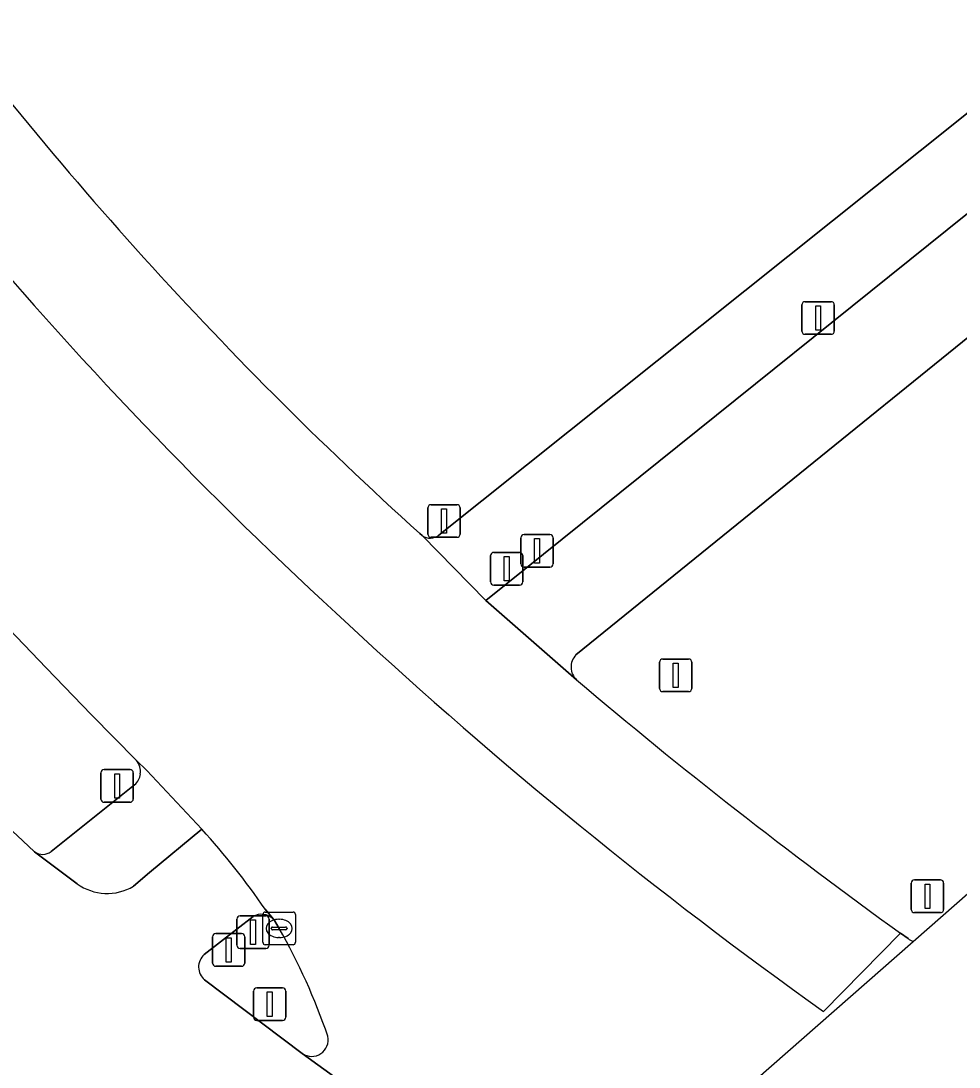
# Model space of a CAD drawing. Extents: x 159352 to 160617, y 385888 to 387323.
# Drawn here: x 160570.03 to 160598.79, y 386484.07 to 386516.12 of the extents above; entities that cross this region are included whole.
import ezdxf

# ---------------------------------------------------------------- set-up
doc = ezdxf.new("R2010")
doc.units = 0
for name, color, linetype in [('IMGEO_Berm_groen', 7, 'Continuous'), ('IMGEO_Drukknoppaal', 7, 'Continuous'), ('IMGEO_Fietspad_gesloten', 7, 'Continuous'), ('IMGEO_Groenvoorziening', 7, 'Continuous'), ('IMGEO_Kolk', 7, 'Continuous'), ('IMGEO_Lichtmast', 7, 'Continuous'), ('IMGEO_OVBaan_gesloten', 7, 'Continuous'), ('IMGEO_Portaal', 7, 'Continuous'), ('IMGEO_Rijbaan_regionaal_gesloten', 7, 'Continuous'), ('IMGEO_Verkeerseiland_gesloten', 7, 'Continuous'), ('IMGEO_Verkeerseiland_groen', 7, 'Continuous'), ('IMGEO_Verkeersregelinstallatiepaal', 7, 'Continuous'), ('IMGEO_Voetpad_open', 7, 'Continuous')]:
    doc.layers.add(name, color=color, linetype=linetype)

msp = doc.modelspace()

# ---------------------------------------------------------------- linework, layer by layer
at = {"layer": 'IMGEO_Berm_groen'}
for points in [[(160573.577, 386493.465), (160572.2, 386494.858), (160570.807, 386496.295), (160569.454, 386497.72)], [(160570.961, 386490.674), (160573.515, 386492.718)], [(160569.05, 386491.948), (160569.916, 386491.163), (160570.451, 386490.661)]]:
    msp.add_lwpolyline(points, dxfattribs=at)
for centre, radius, start, end in [((160573.114, 386493.11), 0.583, 353.9668, 37.4505), ((160573.24, 386493.081), 0.456, 307.2015, 355.9908), ((160570.697, 386491.015), 0.431, 235.212, 307.7083)]:
    msp.add_arc(centre, radius, start, end, dxfattribs=at)
at = {"layer": 'IMGEO_Drukknoppaal'}
for p, q in [((160585.457, 386500.384), (160586.247, 386500.384)), ((160586.247, 386500.384), (160585.457, 386500.384)), ((160585.357, 386499.484), (160585.357, 386500.284)), ((160585.357, 386500.284), (160585.357, 386499.484)), ((160586.347, 386500.284), (160586.347, 386499.484)), ((160586.347, 386499.484), (160586.347, 386500.284)), ((160586.247, 386499.384), (160585.457, 386499.384)), ((160585.457, 386499.384), (160586.247, 386499.384)), ((160575.906, 386487.255), (160575.906, 386488.055)), ((160575.906, 386488.055), (160575.906, 386487.255)), ((160576.006, 386488.155), (160576.796, 386488.155)), ((160576.796, 386488.155), (160576.006, 386488.155)), ((160576.896, 386488.055), (160576.896, 386487.255)), ((160576.896, 386487.255), (160576.896, 386488.055)), ((160576.796, 386487.155), (160576.006, 386487.155)), ((160576.006, 386487.155), (160576.796, 386487.155))]:
    msp.add_line(p, q, dxfattribs=at)
for points in [[(160585.777, 386500.259), (160585.927, 386500.259), (160585.927, 386499.509), (160585.777, 386499.509), (160585.777, 386500.259)], [(160576.326, 386488.03), (160576.476, 386488.03), (160576.476, 386487.28), (160576.326, 386487.28), (160576.326, 386488.03)]]:
    msp.add_lwpolyline(points, dxfattribs=at)
for centre, start, end in [((160585.457, 386500.284), 90, 180), ((160585.457, 386500.284), 90, 180), ((160586.247, 386500.284), 0, 90), ((160586.247, 386500.284), 360, 90), ((160585.457, 386499.484), 180, 270), ((160585.457, 386499.484), 180, 270), ((160586.247, 386499.484), 270, 0), ((160586.247, 386499.484), 270, 0), ((160576.006, 386488.055), 90, 180), ((160576.006, 386488.055), 90, 180), ((160576.796, 386488.055), 0, 90), ((160576.796, 386488.055), 360, 90), ((160576.006, 386487.255), 180, 270), ((160576.006, 386487.255), 180, 270), ((160576.796, 386487.255), 270, 0), ((160576.796, 386487.255), 270, 0)]:
    msp.add_arc(centre, 0.1, start, end, dxfattribs=at)
at = {"layer": 'IMGEO_Fietspad_gesloten'}
for points in [[(160606.546, 386512.019), (160606.03, 386512.418), (160603.789, 386514.039), (160603.157, 386513.523), (160584.281, 386498.359), (160587.066, 386495.929)], [(160587.047, 386496.694), (160605.975, 386512.014)], [(160571.754, 386489.684), (160570.451, 386490.661), (160569.916, 386491.163), (160569.05, 386491.948), (160566.915, 386489.663)], [(160575.581, 386491.352), (160573.973, 386490.027), (160573.488, 386489.609)], [(160577.765, 386488.605), (160577.524, 386488.902)], [(160575.655, 386487.511), (160577.148, 386488.677)], [(160584.37, 386476.501), (160586.777, 386478.612), (160578.658, 386484.483), (160575.665, 386486.744)]]:
    msp.add_lwpolyline(points, dxfattribs=at)
for centre, radius, start, end in [((160587.429, 386496.321), 0.534, 135.6832, 227.1623), ((160558.84, 386476.08), 22.66, 34.4602, 42.3729), ((160572.678, 386490.973), 1.586, 234.3586, 300.6881), ((160577.409, 386488.237), 0.511, 45.9479, 120.7402), ((160575.976, 386487.132), 0.497, 130.2429, 231.2511)]:
    msp.add_arc(centre, radius, start, end, dxfattribs=at)
at = {"layer": 'IMGEO_Groenvoorziening'}
for points in [[(160582.842, 386500.364), (160598.916, 386513.19), (160601.155, 386515), (160601.352, 386515.19)], [(160582.258, 386500.417), (160582.334, 386500.35)]]:
    msp.add_lwpolyline(points, dxfattribs=at)
for centre, radius, start, end in [((160661.786, 386588.475), 118.655, 215.99562, 227.91381), ((160582.578, 386500.705), 0.431, 235.4179, 307.7393)]:
    msp.add_arc(centre, radius, start, end, dxfattribs=at)
at = {"layer": 'IMGEO_Kolk'}
for p, q in [((160577.448, 386487.889), (160577.448, 386488.741)), ((160577.523, 386488.815), (160578.375, 386488.815)), ((160577.936, 386488.595), (160577.961, 386488.595)), ((160578.449, 386488.741), (160578.449, 386487.889)), ((160577.707, 386488.309), (160577.707, 386488.321)), ((160578.145, 386488.272), (160577.747, 386488.272)), ((160577.75, 386488.358), (160578.148, 386488.358)), ((160578.191, 386488.321), (160578.191, 386488.309)), ((160577.959, 386488.035), (160577.934, 386488.035)), ((160578.375, 386487.815), (160577.523, 386487.815))]:
    msp.add_line(p, q, dxfattribs=at)
for points in [[(160577.448, 386487.889), (160577.448, 386488.741)], [(160577.523, 386488.815), (160578.375, 386488.815)], [(160578.449, 386488.741), (160578.449, 386487.889)], [(160578.375, 386487.815), (160577.523, 386487.815)]]:
    msp.add_lwpolyline(points, dxfattribs=at)
for centre, radius, start, end in [((160577.525, 386488.739), 0.0765, 91.552, 178.448), ((160577.525, 386488.739), 0.0765, 91.552, 178.448), ((160578.373, 386488.739), 0.0765, 1.552, 88.448), ((160578.373, 386488.739), 0.0765, 1.552, 88.448), ((160577.747, 386488.318), 0.0403, 85.8775, 175.7526), ((160577.744, 386488.308), 0.0366, 178.938, 274.7102), ((160578.148, 386488.315), 0.043, 264.8664, 352.4533), ((160578.152, 386488.32), 0.0386, 1.7309, 96.639), ((160577.525, 386487.891), 0.0765, 181.552, 268.448), ((160577.525, 386487.891), 0.0765, 181.552, 268.448), ((160578.373, 386487.891), 0.0765, 271.552, 358.448), ((160578.373, 386487.891), 0.0765, 271.552, 358.448)]:
    msp.add_arc(centre, radius, start, end, dxfattribs=at)
for centre, major_axis, ratio, start_param, end_param in [((160577.935, 386488.315), (-0.387, 0.002), 0.722429, 4.712389, 7.853982), ((160577.96, 386488.315), (-0.39, 0.002), 0.717154, 1.570796, 4.712389)]:
    msp.add_ellipse(centre, major_axis=major_axis, ratio=ratio, start_param=start_param, end_param=end_param, dxfattribs=at)
at = {"layer": 'IMGEO_Lichtmast'}
for p, q in [((160594.075, 386507.519), (160594.865, 386507.519)), ((160594.865, 386507.519), (160594.075, 386507.519)), ((160593.975, 386506.619), (160593.975, 386507.419)), ((160593.975, 386507.419), (160593.975, 386506.619)), ((160594.965, 386507.419), (160594.965, 386506.619)), ((160594.965, 386506.619), (160594.965, 386507.419)), ((160594.865, 386506.519), (160594.075, 386506.519)), ((160594.075, 386506.519), (160594.865, 386506.519))]:
    msp.add_line(p, q, dxfattribs=at)
msp.add_lwpolyline([(160594.395, 386507.394), (160594.545, 386507.394), (160594.545, 386506.644), (160594.395, 386506.644), (160594.395, 386507.394)], dxfattribs=at)
for centre, start, end in [((160594.075, 386507.419), 90, 180), ((160594.075, 386507.419), 90, 180), ((160594.865, 386507.419), 0, 90), ((160594.865, 386507.419), 360, 90), ((160594.075, 386506.619), 180, 270), ((160594.075, 386506.619), 180, 270), ((160594.865, 386506.619), 270, 0), ((160594.865, 386506.619), 270, 0)]:
    msp.add_arc(centre, 0.1, start, end, dxfattribs=at)
at = {"layer": 'IMGEO_OVBaan_gesloten'}
for points in [[(160587.066, 386495.929), (160584.281, 386498.359), (160582.334, 386500.35), (160582.258, 386500.417)], [(160594.637, 386485.768), (160596.992, 386488.171)]]:
    msp.add_lwpolyline(points, dxfattribs=at)
for centre, radius, start, end in [((160667.674, 386593.558), 129.91, 212.0778, 227.61148), ((160661.786, 386588.475), 118.655, 215.99562, 227.91381), ((160680.324, 386605.868), 147.534, 227.20575, 234.49361), ((160690.723, 386618.325), 160.392, 229.73864, 234.24015)]:
    msp.add_arc(centre, radius, start, end, dxfattribs=at)
at = {"layer": 'IMGEO_Portaal'}
for p, q in [((160589.71, 386496.57), (160590.5, 386496.57)), ((160590.5, 386496.57), (160589.71, 386496.57)), ((160589.61, 386495.67), (160589.61, 386496.47)), ((160589.61, 386496.47), (160589.61, 386495.67)), ((160590.6, 386496.47), (160590.6, 386495.67)), ((160590.6, 386495.67), (160590.6, 386496.47)), ((160590.5, 386495.57), (160589.71, 386495.57)), ((160589.71, 386495.57), (160590.5, 386495.57)), ((160577.165, 386485.594), (160577.165, 386486.394)), ((160577.165, 386486.394), (160577.165, 386485.594)), ((160577.265, 386486.494), (160578.055, 386486.494)), ((160578.055, 386486.494), (160577.265, 386486.494)), ((160578.155, 386486.394), (160578.155, 386485.594)), ((160578.155, 386485.594), (160578.155, 386486.394)), ((160578.055, 386485.494), (160577.265, 386485.494)), ((160577.265, 386485.494), (160578.055, 386485.494))]:
    msp.add_line(p, q, dxfattribs=at)
for points in [[(160590.03, 386496.445), (160590.18, 386496.445), (160590.18, 386495.695), (160590.03, 386495.695), (160590.03, 386496.445)], [(160577.585, 386486.369), (160577.735, 386486.369), (160577.735, 386485.619), (160577.585, 386485.619), (160577.585, 386486.369)]]:
    msp.add_lwpolyline(points, dxfattribs=at)
for centre, start, end in [((160589.71, 386496.47), 90, 180), ((160589.71, 386496.47), 90, 180), ((160590.5, 386496.47), 0, 90), ((160590.5, 386496.47), 360, 90), ((160589.71, 386495.67), 180, 270), ((160589.71, 386495.67), 180, 270), ((160590.5, 386495.67), 270, 0), ((160590.5, 386495.67), 270, 0), ((160577.265, 386486.394), 90, 180), ((160577.265, 386486.394), 90, 180), ((160578.055, 386486.394), 0, 90), ((160578.055, 386486.394), 360, 90), ((160577.265, 386485.594), 180, 270), ((160577.265, 386485.594), 180, 270), ((160578.055, 386485.594), 270, 0), ((160578.055, 386485.594), 270, 0)]:
    msp.add_arc(centre, 0.1, start, end, dxfattribs=at)
at = {"layer": 'IMGEO_Rijbaan_regionaal_gesloten'}
for points in [[(160569.454, 386497.72), (160570.807, 386496.295), (160572.2, 386494.858), (160573.577, 386493.465), (160573.894, 386493.158), (160575.581, 386491.352)], [(160577.524, 386488.902), (160577.765, 386488.605), (160577.807, 386488.559), (160577.949, 386488.315)], [(160578.658, 386484.483), (160586.777, 386478.612), (160597.382, 386487.918)], [(160597.227, 386488.002), (160596.992, 386488.171), (160594.637, 386485.768)]]:
    msp.add_lwpolyline(points, dxfattribs=at)
for centre, radius, start, end in [((160667.674, 386593.558), 129.91, 212.0778, 227.61148), ((160680.324, 386605.868), 147.534, 227.20575, 234.49361), ((160558.84, 386476.08), 22.66, 34.4602, 42.3729), ((160561.38, 386478.858), 19.078, 18.8074, 29.7144), ((160597.516, 386488.352), 0.454, 230.4431, 252.7844), ((160578.946, 386484.898), 0.505, 235.2146, 12.7056)]:
    msp.add_arc(centre, radius, start, end, dxfattribs=at)
at = {"layer": 'IMGEO_Verkeerseiland_gesloten'}
for points in [[(160577.148, 386488.677), (160575.655, 386487.511)], [(160577.949, 386488.315), (160577.807, 386488.559), (160577.765, 386488.605)], [(160575.665, 386486.744), (160578.658, 386484.483)]]:
    msp.add_lwpolyline(points, dxfattribs=at)
for centre, radius, start, end in [((160577.409, 386488.237), 0.511, 45.9479, 120.7402), ((160561.38, 386478.858), 19.078, 18.8074, 29.7144), ((160575.976, 386487.132), 0.497, 130.2429, 231.2511), ((160578.946, 386484.898), 0.505, 235.2146, 12.7056)]:
    msp.add_arc(centre, radius, start, end, dxfattribs=at)
at = {"layer": 'IMGEO_Verkeerseiland_groen'}
for points in [[(160605.975, 386512.014), (160587.047, 386496.694)], [(160597.382, 386487.918), (160616.471, 386504.669), (160606.546, 386512.019)], [(160596.992, 386488.171), (160597.227, 386488.002)]]:
    msp.add_lwpolyline(points, dxfattribs=at)
for centre, radius, start, end in [((160587.429, 386496.321), 0.534, 135.6832, 227.1623), ((160690.723, 386618.325), 160.392, 229.73864, 234.24015), ((160597.516, 386488.352), 0.454, 230.4431, 252.7844)]:
    msp.add_arc(centre, radius, start, end, dxfattribs=at)
at = {"layer": 'IMGEO_Verkeersregelinstallatiepaal'}
for p, q in [((160582.507, 386500.399), (160582.507, 386501.199)), ((160582.507, 386501.199), (160582.507, 386500.399)), ((160582.607, 386501.299), (160583.397, 386501.299)), ((160583.397, 386501.299), (160582.607, 386501.299)), ((160583.497, 386501.199), (160583.497, 386500.399)), ((160583.497, 386500.399), (160583.497, 386501.199)), ((160583.397, 386500.299), (160582.607, 386500.299)), ((160582.607, 386500.299), (160583.397, 386500.299)), ((160584.526, 386499.837), (160585.316, 386499.837)), ((160585.316, 386499.837), (160584.526, 386499.837)), ((160584.426, 386498.937), (160584.426, 386499.737)), ((160584.426, 386499.737), (160584.426, 386498.937)), ((160585.416, 386499.737), (160585.416, 386498.937)), ((160585.416, 386498.937), (160585.416, 386499.737)), ((160585.316, 386498.837), (160584.526, 386498.837)), ((160584.526, 386498.837), (160585.316, 386498.837)), ((160572.488, 386492.28), (160572.488, 386493.08)), ((160572.488, 386493.08), (160572.488, 386492.28)), ((160572.588, 386493.18), (160573.378, 386493.18)), ((160573.378, 386493.18), (160572.588, 386493.18)), ((160573.478, 386493.08), (160573.478, 386492.28)), ((160573.478, 386492.28), (160573.478, 386493.08)), ((160573.378, 386492.18), (160572.588, 386492.18)), ((160572.588, 386492.18), (160573.378, 386492.18)), ((160597.326, 386488.899), (160597.326, 386489.699)), ((160597.326, 386489.699), (160597.326, 386488.899)), ((160597.426, 386489.799), (160598.216, 386489.799)), ((160598.216, 386489.799), (160597.426, 386489.799)), ((160598.316, 386489.699), (160598.316, 386488.899)), ((160598.316, 386488.899), (160598.316, 386489.699)), ((160576.655, 386487.801), (160576.655, 386488.601)), ((160576.655, 386488.601), (160576.655, 386487.801)), ((160576.755, 386488.701), (160577.545, 386488.701)), ((160577.545, 386488.701), (160576.755, 386488.701)), ((160577.645, 386488.601), (160577.645, 386487.801)), ((160577.645, 386487.801), (160577.645, 386488.601)), ((160598.216, 386488.799), (160597.426, 386488.799)), ((160597.426, 386488.799), (160598.216, 386488.799)), ((160577.545, 386487.701), (160576.755, 386487.701)), ((160576.755, 386487.701), (160577.545, 386487.701))]:
    msp.add_line(p, q, dxfattribs=at)
for points in [[(160582.927, 386501.174), (160583.077, 386501.174), (160583.077, 386500.424), (160582.927, 386500.424), (160582.927, 386501.174)], [(160584.846, 386499.712), (160584.996, 386499.712), (160584.996, 386498.962), (160584.846, 386498.962), (160584.846, 386499.712)], [(160572.908, 386493.055), (160573.058, 386493.055), (160573.058, 386492.305), (160572.908, 386492.305), (160572.908, 386493.055)], [(160597.746, 386489.674), (160597.896, 386489.674), (160597.896, 386488.924), (160597.746, 386488.924), (160597.746, 386489.674)], [(160577.075, 386488.576), (160577.225, 386488.576), (160577.225, 386487.826), (160577.075, 386487.826), (160577.075, 386488.576)]]:
    msp.add_lwpolyline(points, dxfattribs=at)
for centre, start, end in [((160582.607, 386501.199), 90, 180), ((160582.607, 386501.199), 90, 180), ((160583.397, 386501.199), 0, 90), ((160583.397, 386501.199), 360, 90), ((160582.607, 386500.399), 180, 270), ((160582.607, 386500.399), 180, 270), ((160583.397, 386500.399), 270, 0), ((160583.397, 386500.399), 270, 0), ((160584.526, 386499.737), 90, 180), ((160584.526, 386499.737), 90, 180), ((160585.316, 386499.737), 0, 90), ((160585.316, 386499.737), 360, 90), ((160584.526, 386498.937), 180, 270), ((160584.526, 386498.937), 180, 270), ((160585.316, 386498.937), 270, 0), ((160585.316, 386498.937), 270, 0), ((160572.588, 386493.08), 90, 180), ((160572.588, 386493.08), 90, 180), ((160573.378, 386493.08), 0, 90), ((160573.378, 386493.08), 360, 90), ((160572.588, 386492.28), 180, 270), ((160572.588, 386492.28), 180, 270), ((160573.378, 386492.28), 270, 0), ((160573.378, 386492.28), 270, 0), ((160597.426, 386489.699), 90, 180), ((160597.426, 386489.699), 90, 180), ((160598.216, 386489.699), 0, 90), ((160598.216, 386489.699), 360, 90), ((160597.426, 386488.899), 180, 270), ((160597.426, 386488.899), 180, 270), ((160598.216, 386488.899), 270, 0), ((160598.216, 386488.899), 270, 0), ((160576.755, 386488.601), 90, 180), ((160576.755, 386488.601), 90, 180), ((160577.545, 386488.601), 0, 90), ((160577.545, 386488.601), 360, 90), ((160576.755, 386487.801), 180, 270), ((160576.755, 386487.801), 180, 270), ((160577.545, 386487.801), 270, 0), ((160577.545, 386487.801), 270, 0)]:
    msp.add_arc(centre, 0.1, start, end, dxfattribs=at)
at = {"layer": 'IMGEO_Voetpad_open'}
for points in [[(160601.352, 386515.19), (160601.155, 386515), (160598.916, 386513.19), (160582.842, 386500.364)], [(160582.334, 386500.35), (160584.281, 386498.359), (160603.157, 386513.523)], [(160575.581, 386491.352), (160573.894, 386493.158), (160573.577, 386493.465)], [(160573.515, 386492.718), (160570.961, 386490.674)], [(160573.488, 386489.609), (160573.973, 386490.027), (160575.581, 386491.352)], [(160570.451, 386490.661), (160571.754, 386489.684)]]:
    msp.add_lwpolyline(points, dxfattribs=at)
for centre, radius, start, end in [((160582.578, 386500.705), 0.431, 235.4179, 307.7393), ((160573.114, 386493.11), 0.583, 353.9668, 37.4505), ((160573.24, 386493.081), 0.456, 307.2015, 355.9908), ((160570.697, 386491.015), 0.431, 235.212, 307.7083), ((160572.678, 386490.973), 1.586, 234.3586, 300.6881)]:
    msp.add_arc(centre, radius, start, end, dxfattribs=at)

doc.saveas('drawing.dxf')
